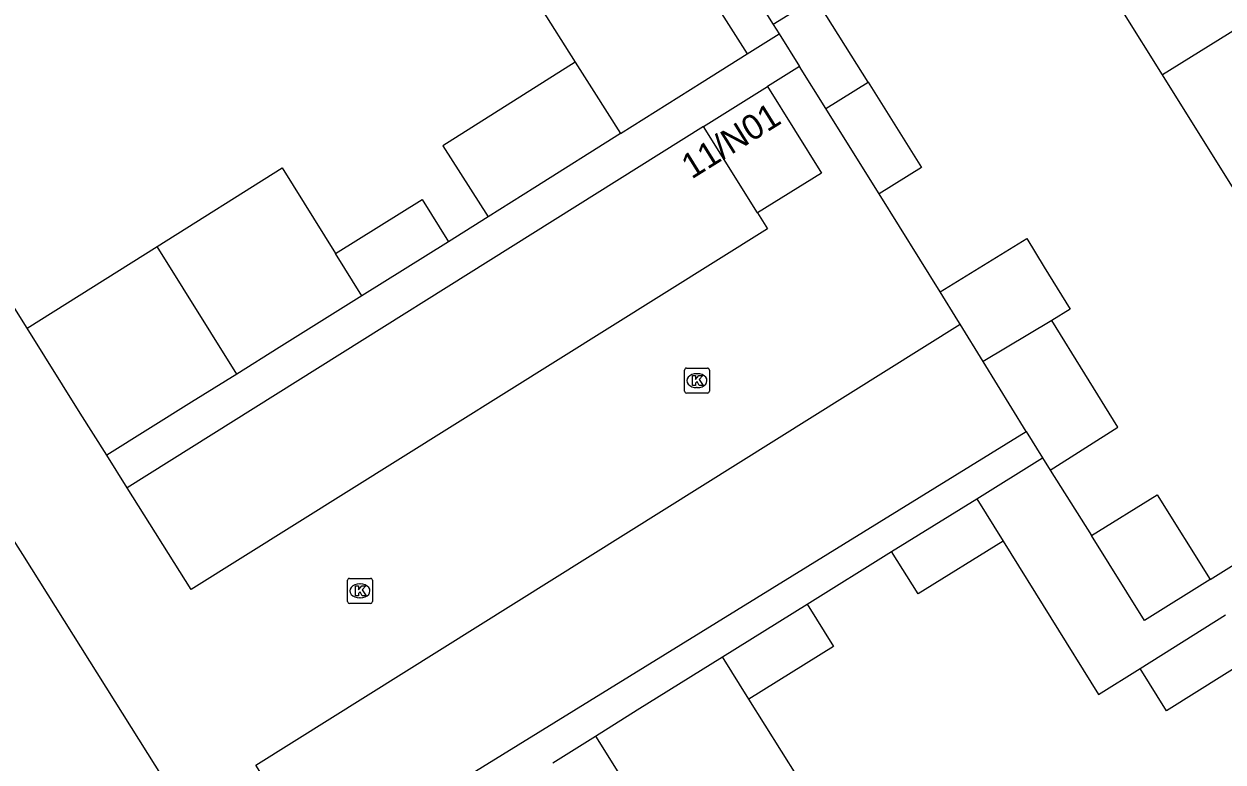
# Model space of a CAD drawing. Extents: x 158838 to 160074, y 386376 to 387776.
# Drawn here: x 159061.67 to 159109.76, y 387110.18 to 387139.76 of the extents above; entities that cross this region are included whole.
import ezdxf

# ---------------------------------------------------------------- set-up
doc = ezdxf.new("R2010")
doc.units = 0
for name, color, linetype in [('IMGEO_Kolk', 7, 'Continuous'), ('IMGEO_Pand', 7, 'Continuous'), ('IMGEO_Pand_nummerreeks', 7, 'Continuous'), ('IMGEO_Rijbaan_lokaal_open', 7, 'Continuous'), ('IMGEO_Voetpad_open', 7, 'Continuous')]:
    doc.layers.add(name, color=color, linetype=linetype)

msp = doc.modelspace()

# ---------------------------------------------------------------- linework, layer by layer
at = {"layer": 'IMGEO_Kolk'}
for p, q in [((159088.164, 387125.04), (159088.164, 387125.892)), ((159088.239, 387125.966), (159089.091, 387125.966)), ((159089.165, 387125.892), (159089.165, 387125.04)), ((159088.652, 387125.746), (159088.677, 387125.746)), ((159089.091, 387124.966), (159088.239, 387124.966)), ((159088.675, 387125.186), (159088.65, 387125.186)), ((159074.649, 387116.611), (159074.649, 387117.463)), ((159074.724, 387117.537), (159075.576, 387117.537)), ((159075.137, 387117.317), (159075.162, 387117.317)), ((159075.65, 387117.463), (159075.65, 387116.611)), ((159075.16, 387116.757), (159075.135, 387116.757)), ((159075.576, 387116.537), (159074.724, 387116.537))]:
    msp.add_line(p, q, dxfattribs=at)
for points in [[(159088.164, 387125.04), (159088.164, 387125.892)], [(159088.239, 387125.966), (159089.091, 387125.966)], [(159089.165, 387125.892), (159089.165, 387125.04)], [(159088.485, 387125.666), (159088.608, 387125.666), (159088.608, 387125.515), (159088.738, 387125.666), (159088.902, 387125.666), (159088.756, 387125.515), (159088.909, 387125.266), (159088.757, 387125.266), (159088.672, 387125.43), (159088.608, 387125.363), (159088.608, 387125.266), (159088.485, 387125.266), (159088.485, 387125.666)], [(159089.091, 387124.966), (159088.239, 387124.966)], [(159074.649, 387116.611), (159074.649, 387117.463)], [(159074.724, 387117.537), (159075.576, 387117.537)], [(159074.97, 387117.237), (159075.093, 387117.237), (159075.093, 387117.086), (159075.223, 387117.237), (159075.387, 387117.237), (159075.241, 387117.086), (159075.394, 387116.837), (159075.242, 387116.837), (159075.157, 387117.001), (159075.093, 387116.934), (159075.093, 387116.837), (159074.97, 387116.837), (159074.97, 387117.237)], [(159075.65, 387117.463), (159075.65, 387116.611)], [(159075.576, 387116.537), (159074.724, 387116.537)]]:
    msp.add_lwpolyline(points, dxfattribs=at)
for centre, start, end in [((159088.241, 387125.89), 91.552, 178.448), ((159088.241, 387125.89), 91.552, 178.448), ((159089.089, 387125.89), 1.552, 88.448), ((159089.089, 387125.89), 1.552, 88.448), ((159088.241, 387125.042), 181.552, 268.448), ((159088.241, 387125.042), 181.552, 268.448), ((159089.089, 387125.042), 271.552, 358.448), ((159089.089, 387125.042), 271.552, 358.448), ((159074.726, 387117.461), 91.552, 178.448), ((159074.726, 387117.461), 91.552, 178.448), ((159075.574, 387117.461), 1.552, 88.448), ((159075.574, 387117.461), 1.552, 88.448), ((159074.726, 387116.613), 181.552, 268.448), ((159074.726, 387116.613), 181.552, 268.448), ((159075.574, 387116.613), 271.552, 358.448), ((159075.574, 387116.613), 271.552, 358.448)]:
    msp.add_arc(centre, 0.0765, start, end, dxfattribs=at)
for centre, major_axis, ratio, start_param, end_param in [((159088.651, 387125.466), (-0.387, 0.002), 0.722429, 4.712389, 7.853982), ((159088.676, 387125.466), (-0.39, 0.002), 0.717154, 1.570796, 4.712389), ((159075.136, 387117.037), (-0.387, 0.002), 0.722429, 4.712389, 7.853982), ((159075.161, 387117.037), (-0.39, 0.002), 0.717154, 1.570796, 4.712389)]:
    msp.add_ellipse(centre, major_axis=major_axis, ratio=ratio, start_param=start_param, end_param=end_param, dxfattribs=at)
at = {"layer": 'IMGEO_Pand'}
for points in [[(159087.468, 387143.618), (159082.372, 387140.452), (159083.775, 387138.24)], [(159087.468, 387143.618), (159090.676, 387138.561)], [(159107.334, 387137.724), (159104.149, 387142.815)], [(159115.98, 387143.113), (159114.977, 387142.488), (159107.334, 387137.724)], [(159095.524, 387137.437), (159093.421, 387140.799), (159091.726, 387139.739)], [(159091.726, 387139.739), (159091.959, 387139.366)], [(159091.959, 387139.366), (159092.773, 387138.064)], [(159085.596, 387135.369), (159088.869, 387137.427), (159090.676, 387138.561)], [(159083.775, 387138.24), (159078.478, 387134.879), (159080.285, 387132.03)], [(159083.775, 387138.24), (159084.525, 387137.058), (159085.596, 387135.369)], [(159093.827, 387136.379), (159092.773, 387138.064)], [(159093.827, 387136.379), (159095.524, 387137.437)], [(159095.524, 387137.437), (159097.667, 387134.01), (159095.971, 387132.95)], [(159110.519, 387132.633), (159107.334, 387137.724)], [(159088.922, 387135.656), (159091.487, 387137.259)], [(159091.487, 387137.259), (159093.654, 387133.783), (159091.095, 387132.19)], [(159095.971, 387132.95), (159094.94, 387134.598), (159093.827, 387136.379)], [(159091.095, 387132.19), (159088.922, 387135.656)], [(159085.596, 387135.369), (159082.161, 387133.209), (159080.285, 387132.03)], [(159067.012, 387130.844), (159072.03, 387133.994), (159074.17, 387130.562)], [(159074.17, 387130.562), (159077.637, 387132.727), (159078.696, 387131.031)], [(159061.807, 387127.576), (159067.012, 387130.844)], [(159070.208, 387125.731), (159067.012, 387130.844)], [(159078.696, 387131.031), (159075.229, 387128.866)], [(159098.415, 387129.031), (159101.887, 387131.166), (159102.591, 387130.021), (159103.629, 387128.333), (159102.891, 387127.877)], [(159075.229, 387128.866), (159074.17, 387130.562)], [(159075.229, 387128.866), (159071.909, 387126.793), (159070.208, 387125.731)], [(159099.215, 387127.734), (159099.123, 387127.883), (159098.415, 387129.031)], [(159102.891, 387127.877), (159100.14, 387126.234)], [(159102.83, 387121.872), (159105.538, 387123.606), (159102.891, 387127.877)], [(159064.994, 387122.475), (159063.931, 387124.169), (159061.807, 387127.576)], [(159100.14, 387126.234), (159099.215, 387127.734)], [(159101.869, 387123.43), (159100.14, 387126.234)], [(159070.208, 387125.731), (159068.392, 387124.597), (159064.994, 387122.475)], [(159101.869, 387123.43), (159102.52, 387122.375)], [(159102.52, 387122.375), (159102.83, 387121.872)], [(159096.472, 387118.613), (159099.882, 387120.734)], [(159099.882, 387120.734), (159100.938, 387119.036)], [(159104.491, 387119.253), (159107.123, 387120.891), (159109.245, 387117.494)], [(159109.245, 387117.494), (159106.611, 387115.846), (159104.491, 387119.253)], [(159100.938, 387119.036), (159097.529, 387116.915), (159096.472, 387118.613)], [(159089.691, 387114.394), (159093.079, 387116.502)], [(159093.079, 387116.502), (159094.136, 387114.804), (159090.75, 387112.698)], [(159106.435, 387113.926), (159109.864, 387116.077)], [(159084.599, 387111.219), (159086.269, 387112.265), (159089.691, 387114.394)], [(159090.75, 387112.698), (159089.691, 387114.394)], [(159110.924, 387114.381), (159107.497, 387112.232), (159106.435, 387113.926)], [(159084.599, 387111.219), (159087.618, 387106.388), (159092.706, 387109.565), (159090.75, 387112.698)]]:
    msp.add_lwpolyline(points, dxfattribs=at)
at = {"layer": 'IMGEO_Rijbaan_lokaal_open'}
for points in [[(159092.773, 387138.064), (159091.487, 387137.259)], [(159050.036, 387137.339), (159059.646, 387121.563), (159061.621, 387118.5), (159070.62, 387104.158)], [(159061.807, 387127.576), (159055.692, 387137.315)], [(159098.415, 387129.031), (159095.971, 387132.95)], [(159091.095, 387132.19), (159091.494, 387131.554), (159068.373, 387117.09), (159065.812, 387121.171)], [(159073.536, 387105.956), (159070.97, 387110.055), (159099.215, 387127.734)], [(159065.812, 387121.171), (159064.994, 387122.475)]]:
    msp.add_lwpolyline(points, dxfattribs=at)
at = {"layer": 'IMGEO_Voetpad_open'}
for points in [[(159089.611, 387143.121), (159091.726, 387139.739)], [(159090.676, 387138.561), (159091.959, 387139.366)], [(159088.922, 387135.656), (159065.812, 387121.171)], [(159080.285, 387132.03), (159078.696, 387131.031)], [(159073.536, 387105.956), (159101.869, 387123.43)], [(159099.882, 387120.734), (159102.52, 387122.375)], [(159109.245, 387117.494), (159116.968, 387122.325)], [(159102.83, 387121.872), (159104.491, 387119.253)], [(159100.938, 387119.036), (159104.767, 387112.88), (159106.435, 387113.926)], [(159093.079, 387116.502), (159096.472, 387118.613)], [(159082.878, 387110.14), (159084.599, 387111.219)]]:
    msp.add_lwpolyline(points, dxfattribs=at)

# ---------------------------------------------------------------- texts
at = {"layer": 'IMGEO_Pand_nummerreeks'}
msp.add_text('11/N01', height=1, rotation=31.9642, dxfattribs=at).set_placement((159088.451, 387133.525))

doc.saveas('drawing.dxf')
